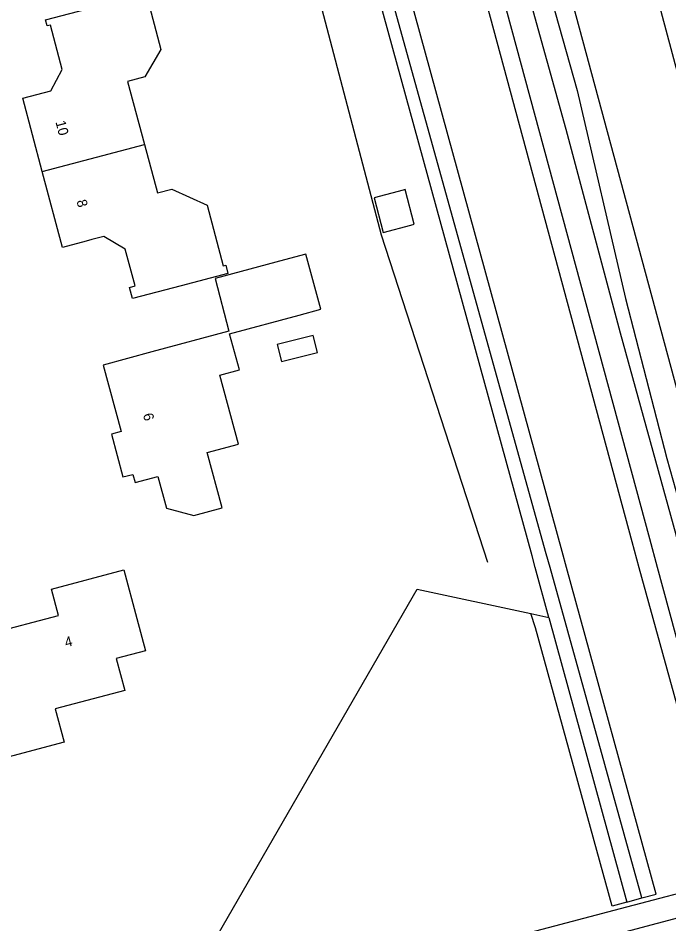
# Model space of a CAD drawing. Extents: x 162157 to 163165, y 378998 to 380775.
# Drawn here: x 162732.1 to 162796.7, y 380214.6 to 380304.6 of the extents above; entities that cross this region are included whole.
import ezdxf

# ---------------------------------------------------------------- set-up
doc = ezdxf.new("R2010")
doc.units = 0
for name, color, linetype in [('IMGEO_Fietspad_gesloten', 7, 'Continuous'), ('IMGEO_Gemengd_bos', 7, 'Continuous'), ('IMGEO_Groenvoorziening', 7, 'Continuous'), ('IMGEO_Hek', 7, 'Continuous'), ('IMGEO_Pand', 7, 'Continuous'), ('IMGEO_Pand_nummerreeks', 7, 'Continuous'), ('IMGEO_Rijbaan_lokaal_onverhard', 7, 'Continuous'), ('IMGEO_Voetpad_open', 7, 'Continuous')]:
    doc.layers.add(name, color=color, linetype=linetype)

msp = doc.modelspace()

# ---------------------------------------------------------------- linework, layer by layer
at = {"layer": 'IMGEO_Fietspad_gesloten'}
for points in [[(162807.15, 380207.372), (162795.604, 380250), (162794.831, 380252.855), (162755.082, 380399.61), (162738.941, 380462.93), (162734.133, 380481.792)], [(162732.486, 380480.708), (162737.147, 380462.444), (162744.041, 380435.433), (162753.469, 380399.171), (162793.043, 380252.594), (162793.743, 380250), (162802.348, 380218.82)]]:
    msp.add_lwpolyline(points, dxfattribs=at)
at = {"layer": 'IMGEO_Gemengd_bos'}
for points in [[(162794.037, 380217.15), (162795.456, 380217.538), (162786.56, 380250), (162786.126, 380251.585), (162745.395, 380400.219), (162739.025, 380425.583), (162728.963, 380460.227), (162727.791, 380464.262)], [(162794.037, 380217.15), (162784.914, 380250), (162784.538, 380251.354), (162744.134, 380396.843), (162740.791, 380409.902), (162740.789, 380409.911), (162737.886, 380421.251), (162732.513, 380440.281), (162732.512, 380440.284)], [(162784.806, 380245.018), (162783.44, 380250), (162783.125, 380251.148), (162766.255, 380312.701)], [(162706.233, 380218.452), (162718.287, 380199.505), (162748.489, 380207.589), (162771.731, 380247.855), (162782.999, 380245.41)], [(162782.999, 380245.41), (162784.806, 380245.018)], [(162792.555, 380216.745), (162791.089, 380216.345), (162783.48, 380243.983), (162782.999, 380245.41)], [(162784.806, 380245.018), (162792.555, 380216.745)], [(162792.555, 380216.745), (162794.037, 380217.15)]]:
    msp.add_lwpolyline(points, dxfattribs=at)
at = {"layer": 'IMGEO_Groenvoorziening'}
for points in [[(162773.943, 380387.473), (162773.546, 380387.659), (162784.998, 380346.141), (162809.099, 380256.047), (162815.904, 380231.68), (162816.464, 380231.836)], [(162807.467, 380230.468), (162806.635, 380233.468), (162801.292, 380253.797), (162766.299, 380383.503)]]:
    msp.add_lwpolyline(points, dxfattribs=at)
at = {"layer": 'IMGEO_Hek'}
msp.add_lwpolyline([(162778.738, 380250.508), (162768.177, 380283.038), (162722.067, 380458.358), (162720.737, 380463.414)], dxfattribs=at)
at = {"layer": 'IMGEO_Pand'}
for points in [[(162734.476, 380289.353), (162732.538, 380296.632), (162735.313, 380297.371), (162736.442, 380299.496), (162735.28, 380303.914), (162734.96, 380303.829), (162734.798, 380304.433), (162739.634, 380305.705), (162744.8, 380307.064), (162746.265, 380301.49), (162744.673, 380298.768), (162742.949, 380298.306), (162744.632, 380292.027)], [(162744.632, 380292.027), (162745.92, 380287.221), (162747.357, 380287.606), (162750.841, 380286.024), (162752.434, 380279.973), (162752.692, 380280.043), (162752.914, 380279.221), (162748.27, 380277.996), (162743.435, 380276.72), (162743.133, 380277.841), (162743.683, 380277.989), (162742.718, 380281.652), (162740.579, 380282.902), (162739.383, 380282.583), (162738.841, 380282.439), (162736.484, 380281.811), (162734.476, 380289.353)], [(162734.476, 380289.353), (162744.632, 380292.027)], [(162770.336, 380287.51), (162767.429, 380286.727), (162768.351, 380283.301), (162771.078, 380284.035), (162771.432, 380284.13), (162770.51, 380287.557), (162770.336, 380287.51)], [(162754.061, 380269.628), (162753.087, 380273.229), (162760.004, 380275.091), (162762.136, 380275.665), (162760.66, 380281.151), (162758.527, 380280.577), (162751.632, 380278.721), (162753.015, 380273.493), (162745.351, 380271.419), (162740.524, 380270.113), (162742.307, 380263.523), (162741.334, 380263.26), (162742.489, 380258.991), (162743.469, 380259.256), (162743.689, 380258.443), (162745.957, 380259.057), (162746.814, 380255.89), (162749.542, 380255.166), (162752.346, 380255.924), (162750.858, 380261.424), (162753.958, 380262.263), (162752.109, 380269.1), (162754.061, 380269.628)], [(162757.807, 380272.162), (162758.229, 380270.466), (162761.821, 380271.359), (162761.4, 380273.055), (162757.807, 380272.162)], [(162743.866, 380244.932), (162744.719, 380241.706), (162741.817, 380240.939), (162742.658, 380237.76), (162735.759, 380235.935), (162736.634, 380232.624), (162731.048, 380231.146), (162730.07, 380234.846), (162728.792, 380239.679), (162730.144, 380240.037), (162729.246, 380243.433), (162736.069, 380245.237), (162735.376, 380247.858), (162742.588, 380249.765), (162743.866, 380244.932)]]:
    msp.add_lwpolyline(points, dxfattribs=at)
at = {"layer": 'IMGEO_Rijbaan_lokaal_onverhard'}
for points in [[(162836.518, 380107.168), (162815.649, 380183.144), (162803.814, 380228.274), (162800.754, 380239.27), (162797.432, 380253.232), (162791.916, 380273.301), (162786.532, 380293.517), (162775.358, 380333.719), (162765.415, 380371.737), (162759.745, 380391.983), (162736.16, 380483.349), (162735.346, 380483.727), (162734.512, 380483.576)], [(162764.081, 380387.552), (162771.243, 380358.925), (162778.519, 380332.031), (162782.456, 380315.752), (162787.624, 380297.403), (162792.424, 380276.743), (162796.525, 380260.819), (162798.599, 380253.404), (162804.6, 380231.946), (162813.274, 380202.726), (162817.832, 380185.507), (162820.474, 380174.332), (162830.289, 380136.987)]]:
    msp.add_lwpolyline(points, dxfattribs=at)
at = {"layer": 'IMGEO_Voetpad_open'}
for points in [[(162802.348, 380218.82), (162791.243, 380215.891), (162718.821, 380196.787)], [(162717.424, 380193.879), (162802.932, 380216.599)]]:
    msp.add_lwpolyline(points, dxfattribs=at)

# ---------------------------------------------------------------- texts
at = {"layer": 'IMGEO_Pand_nummerreeks'}
for s, rotation, p in [('10', 284.9088, (162735.772, 380294.283)), ('8', 284.9088, (162737.863, 380286.426)), ('6', 285.13733, (162744.463, 380265.201)), ('4', 14.81009, (162736.836, 380242.048))]:
    msp.add_text(s, height=1, rotation=rotation, dxfattribs=at).set_placement(p)

doc.saveas('drawing.dxf')
